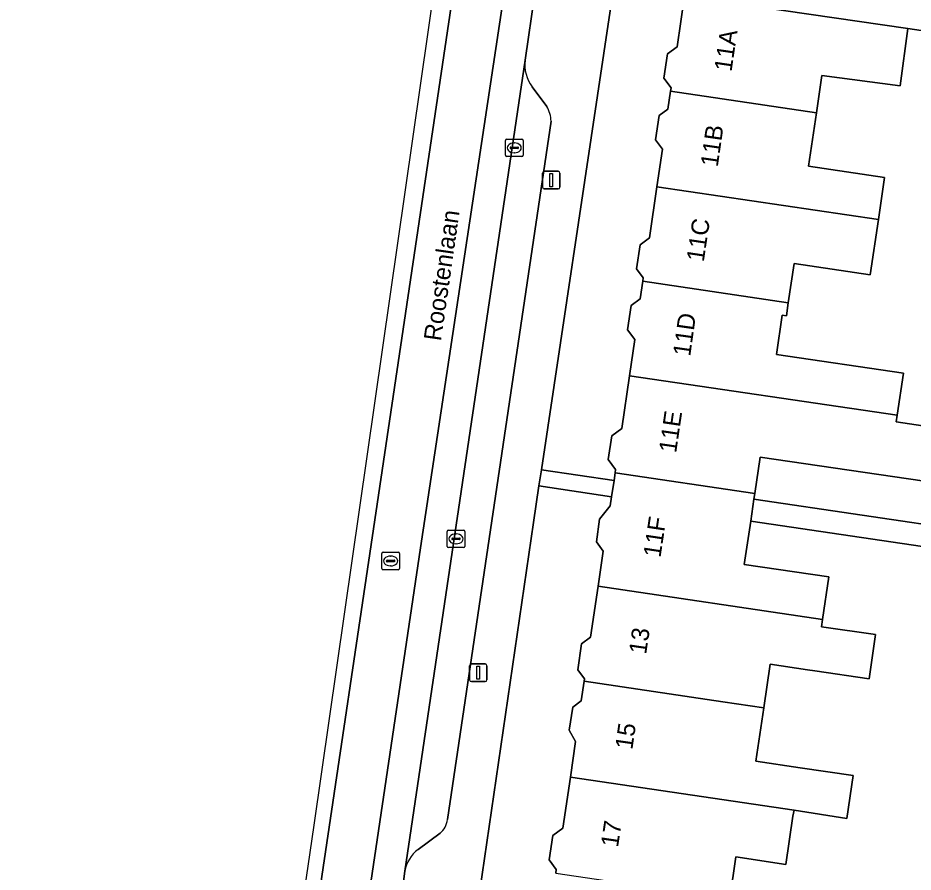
# Model space of a CAD drawing. Extents: x 162250 to 162661, y 380743 to 381606.
# Drawn here: x 162321.1 to 162372.1, y 381491.9 to 381540.6 of the extents above; entities that cross this region are included whole.
import ezdxf

# ---------------------------------------------------------------- set-up
doc = ezdxf.new("R2010")
doc.units = 0
for name, color, linetype in [('IMGEO_Erf', 7, 'Continuous'), ('IMGEO_Kolk', 7, 'Continuous'), ('IMGEO_Lichtmast', 7, 'Continuous'), ('IMGEO_Openbare_ruimte_label', 7, 'Continuous'), ('IMGEO_Pand', 7, 'Continuous'), ('IMGEO_Pand_nummerreeks', 7, 'Continuous'), ('IMGEO_Parkeervlak_open', 7, 'Continuous'), ('IMGEO_Rijbaan_lokaal_gesloten', 7, 'Continuous'), ('IMGEO_Rijbaan_lokaal_open', 7, 'Continuous'), ('IMGEO_Rioolput', 7, 'Continuous'), ('IMGEO_Voetpad_open', 7, 'Continuous')]:
    doc.layers.add(name, color=color, linetype=linetype)

msp = doc.modelspace()

# ---------------------------------------------------------------- linework, layer by layer
at = {"layer": 'IMGEO_Erf'}
for points in [[(162358.055, 381562.41), (162350.929, 381514.861), (162355.072, 381514.24), (162355.137, 381514.681), (162355.166, 381514.879), (162354.745, 381515.446), (162354.945, 381516.8), (162355.512, 381517.222), (162355.953, 381520.216), (162356.258, 381522.282), (162355.845, 381522.838), (162356.049, 381524.222), (162356.564, 381524.605), (162356.712, 381525.611), (162356.742, 381525.812), (162356.363, 381526.323), (162356.565, 381527.698), (162357.09, 381528.088), (162357.519, 381531.002), (162357.836, 381533.151), (162357.445, 381533.677), (162357.649, 381535.06), (162358.148, 381535.431), (162358.299, 381536.452), (162358.327, 381536.644), (162357.923, 381537.189), (162358.127, 381538.577), (162358.67, 381538.98), (162359.1, 381541.898)], [(162351.745, 381491.861), (162351.775, 381492.066), (162351.373, 381492.607), (162351.578, 381493.993), (162352.15, 381494.418), (162352.58, 381497.329), (162352.879, 381499.357), (162352.522, 381500), (162352.717, 381501.326), (162353.204, 381501.688), (162353.367, 381502.796), (162353.388, 381502.939), (162353.003, 381503.457), (162353.219, 381504.924), (162353.733, 381505.306), (162354.162, 381508.214), (162354.459, 381510.228), (162354.065, 381510.758), (162354.253, 381512.035), (162354.86, 381512.801), (162354.936, 381513.318), (162350.791, 381513.94), (162350.479, 381511.856), (162345.951, 381480.835)], [(162375.507, 381510.076), (162362.87, 381511.937), (162362.505, 381509.456), (162367.326, 381508.746), (162366.97, 381506.329), (162366.909, 381505.912), (162369.996, 381505.458), (162369.623, 381502.935), (162366.536, 381503.389), (162366.113, 381503.451), (162363.982, 381503.765), (162363.617, 381501.287), (162363.169, 381498.243), (162365.693, 381497.87), (162368.714, 381497.424), (162368.353, 381494.979), (162365.359, 381495.448), (162365.285, 381495.112), (162364.878, 381492.354), (162362.026, 381492.776), (162361.675, 381490.4)]]:
    msp.add_lwpolyline(points, dxfattribs=at)
for points in [[(162374.836, 381536.312), (162374.51, 381539.63), (162371.837, 381540.023), (162371.406, 381536.766), (162366.938, 381537.357), (162366.624, 381535.227), (162366.174, 381532.177), (162370.509, 381531.538), (162370.156, 381529.142), (162369.689, 381525.986), (162365.346, 381526.626), (162365.016, 381524.389), (162364.905, 381523.637), (162364.675, 381523.671), (162364.346, 381521.437), (162371.584, 381520.371), (162371.229, 381517.967), (162371.174, 381517.591), (162374.724, 381517.067), (162374.086, 381522.421), (162375.04, 381533.368)], [(162375.255, 381513.842), (162363.409, 381515.589), (162363.102, 381513.508), (162363.054, 381513.185), (162375.421, 381511.363)]]:
    msp.add_lwpolyline(points, close=True, dxfattribs=at)
at = {"layer": 'IMGEO_Kolk'}
for p, q in [((162348.881, 381532.797), (162348.881, 381533.649)), ((162348.956, 381533.723), (162349.808, 381533.723)), ((162349.882, 381533.649), (162349.882, 381532.797)), ((162349.14, 381533.217), (162349.14, 381533.229)), ((162349.578, 381533.18), (162349.18, 381533.18)), ((162349.183, 381533.266), (162349.581, 381533.266)), ((162349.369, 381533.503), (162349.394, 381533.503)), ((162349.624, 381533.229), (162349.624, 381533.217)), ((162349.808, 381532.723), (162348.956, 381532.723)), ((162349.392, 381532.943), (162349.367, 381532.943)), ((162345.555, 381510.493), (162345.555, 381511.345)), ((162345.63, 381511.419), (162346.482, 381511.419)), ((162346.043, 381511.199), (162346.068, 381511.199)), ((162346.556, 381511.345), (162346.556, 381510.493)), ((162345.814, 381510.913), (162345.814, 381510.925)), ((162346.252, 381510.876), (162345.854, 381510.876)), ((162345.857, 381510.962), (162346.255, 381510.962)), ((162346.066, 381510.639), (162346.041, 381510.639)), ((162346.298, 381510.925), (162346.298, 381510.913)), ((162346.482, 381510.419), (162345.63, 381510.419))]:
    msp.add_line(p, q, dxfattribs=at)
for points in [[(162348.881, 381532.797), (162348.881, 381533.649)], [(162348.956, 381533.723), (162349.808, 381533.723)], [(162349.882, 381533.649), (162349.882, 381532.797)], [(162349.808, 381532.723), (162348.956, 381532.723)], [(162345.555, 381510.493), (162345.555, 381511.345)], [(162345.63, 381511.419), (162346.482, 381511.419)], [(162346.556, 381511.345), (162346.556, 381510.493)], [(162346.482, 381510.419), (162345.63, 381510.419)]]:
    msp.add_lwpolyline(points, dxfattribs=at)
for centre, radius, start, end in [((162348.958, 381533.647), 0.0765, 91.552, 178.448), ((162348.958, 381533.647), 0.0765, 91.552, 178.448), ((162349.806, 381533.647), 0.0765, 1.552, 88.448), ((162349.806, 381533.647), 0.0765, 1.552, 88.448), ((162349.18, 381533.226), 0.0403, 85.8775, 175.7526), ((162349.177, 381533.216), 0.0366, 178.938, 274.7102), ((162349.581, 381533.223), 0.043, 264.8664, 352.4533), ((162349.585, 381533.228), 0.0386, 1.7309, 96.639), ((162348.958, 381532.799), 0.0765, 181.552, 268.448), ((162348.958, 381532.799), 0.0765, 181.552, 268.448), ((162349.806, 381532.799), 0.0765, 271.552, 358.448), ((162349.806, 381532.799), 0.0765, 271.552, 358.448), ((162345.632, 381511.343), 0.0765, 91.552, 178.448), ((162345.632, 381511.343), 0.0765, 91.552, 178.448), ((162346.48, 381511.343), 0.0765, 1.552, 88.448), ((162346.48, 381511.343), 0.0765, 1.552, 88.448), ((162345.854, 381510.922), 0.0403, 85.8775, 175.7526), ((162345.851, 381510.912), 0.0366, 178.938, 274.7102), ((162346.255, 381510.919), 0.043, 264.8664, 352.4533), ((162346.259, 381510.924), 0.0386, 1.7309, 96.639), ((162345.632, 381510.495), 0.0765, 181.552, 268.448), ((162345.632, 381510.495), 0.0765, 181.552, 268.448), ((162346.48, 381510.495), 0.0765, 271.552, 358.448), ((162346.48, 381510.495), 0.0765, 271.552, 358.448)]:
    msp.add_arc(centre, radius, start, end, dxfattribs=at)
for centre, major_axis, ratio, start_param, end_param in [((162349.368, 381533.223), (-0.387, 0.002), 0.722429, 4.712389, 7.853982), ((162349.393, 381533.223), (-0.39, 0.002), 0.717154, 1.570796, 4.712389), ((162346.042, 381510.919), (-0.387, 0.002), 0.722429, 4.712389, 7.853982), ((162346.067, 381510.919), (-0.39, 0.002), 0.717154, 1.570796, 4.712389)]:
    msp.add_ellipse(centre, major_axis=major_axis, ratio=ratio, start_param=start_param, end_param=end_param, dxfattribs=at)
at = {"layer": 'IMGEO_Lichtmast'}
for p, q in [((162350.995, 381530.983), (162350.995, 381531.783)), ((162350.995, 381531.783), (162350.995, 381530.983)), ((162351.095, 381531.883), (162351.885, 381531.883)), ((162351.885, 381531.883), (162351.095, 381531.883)), ((162351.985, 381531.783), (162351.985, 381530.983)), ((162351.985, 381530.983), (162351.985, 381531.783)), ((162351.885, 381530.883), (162351.095, 381530.883)), ((162351.095, 381530.883), (162351.885, 381530.883)), ((162346.832, 381502.884), (162346.832, 381503.684)), ((162346.832, 381503.684), (162346.832, 381502.884)), ((162346.932, 381503.784), (162347.722, 381503.784)), ((162347.722, 381503.784), (162346.932, 381503.784)), ((162347.822, 381503.684), (162347.822, 381502.884)), ((162347.822, 381502.884), (162347.822, 381503.684)), ((162347.722, 381502.784), (162346.932, 381502.784)), ((162346.932, 381502.784), (162347.722, 381502.784))]:
    msp.add_line(p, q, dxfattribs=at)
for points in [[(162351.415, 381531.758), (162351.565, 381531.758), (162351.565, 381531.008), (162351.415, 381531.008), (162351.415, 381531.758)], [(162347.252, 381503.659), (162347.402, 381503.659), (162347.402, 381502.909), (162347.252, 381502.909), (162347.252, 381503.659)]]:
    msp.add_lwpolyline(points, dxfattribs=at)
for centre, start, end in [((162351.095, 381531.783), 90, 180), ((162351.095, 381531.783), 90, 180), ((162351.885, 381531.783), 0, 90), ((162351.885, 381531.783), 360, 90), ((162351.095, 381530.983), 180, 270), ((162351.095, 381530.983), 180, 270), ((162351.885, 381530.983), 270, 0), ((162351.885, 381530.983), 270, 0), ((162346.932, 381503.684), 90, 180), ((162346.932, 381503.684), 90, 180), ((162347.722, 381503.684), 0, 90), ((162347.722, 381503.684), 360, 90), ((162346.932, 381502.884), 180, 270), ((162346.932, 381502.884), 180, 270), ((162347.722, 381502.884), 270, 0), ((162347.722, 381502.884), 270, 0)]:
    msp.add_arc(centre, 0.1, start, end, dxfattribs=at)
at = {"layer": 'IMGEO_Pand'}
for points in [[(162368.21, 381546.113), (162367.801, 381546.167), (162359.911, 381547.328), (162359.774, 381546.398), (162359.238, 381546), (162359.031, 381544.598), (162359.421, 381544.074), (162359.1, 381541.898), (162371.837, 381540.023), (162374.51, 381539.63), (162373.757, 381542.179), (162367.761, 381543.063)], [(162371.837, 381540.023), (162359.1, 381541.898), (162358.67, 381538.98), (162358.127, 381538.577), (162357.923, 381537.189), (162358.327, 381536.644), (162358.299, 381536.452), (162366.624, 381535.227), (162366.938, 381537.357), (162371.406, 381536.766)], [(162366.624, 381535.227), (162358.299, 381536.452), (162358.148, 381535.431), (162357.649, 381535.06), (162357.445, 381533.677), (162357.836, 381533.151), (162357.519, 381531.002), (162370.156, 381529.142), (162370.509, 381531.538), (162366.174, 381532.177)], [(162370.156, 381529.142), (162357.519, 381531.002), (162357.09, 381528.088), (162356.565, 381527.698), (162356.363, 381526.323), (162356.742, 381525.812), (162356.712, 381525.611), (162365.016, 381524.389), (162365.346, 381526.626), (162369.689, 381525.986)], [(162365.016, 381524.389), (162356.712, 381525.611), (162356.564, 381524.605), (162356.049, 381524.222), (162355.845, 381522.838), (162356.258, 381522.282), (162355.953, 381520.216), (162371.229, 381517.967), (162371.584, 381520.371), (162364.346, 381521.437), (162364.675, 381523.671), (162364.905, 381523.637)], [(162375.078, 381517.015), (162374.724, 381517.067), (162371.174, 381517.591), (162371.229, 381517.967), (162355.953, 381520.216), (162355.512, 381517.222), (162354.945, 381516.8), (162354.745, 381515.446), (162355.166, 381514.879), (162355.137, 381514.681), (162363.102, 381513.508), (162363.409, 381515.589), (162375.255, 381513.842)], [(162362.87, 381511.937), (162363.054, 381513.185), (162363.102, 381513.508), (162355.137, 381514.681), (162355.072, 381514.24), (162354.936, 381513.318), (162354.86, 381512.801), (162354.253, 381512.035), (162354.065, 381510.758), (162354.459, 381510.228), (162354.162, 381508.214), (162366.97, 381506.329), (162367.326, 381508.746), (162362.505, 381509.456)], [(162366.909, 381505.912), (162366.97, 381506.329), (162354.162, 381508.214), (162353.733, 381505.306), (162353.219, 381504.924), (162353.003, 381503.457), (162353.388, 381502.939), (162353.367, 381502.796), (162361.288, 381501.63), (162363.617, 381501.287), (162363.982, 381503.765), (162366.113, 381503.451), (162366.536, 381503.389), (162369.623, 381502.935), (162369.996, 381505.458)], [(162363.617, 381501.287), (162361.288, 381501.63), (162353.367, 381502.796), (162353.204, 381501.688), (162352.717, 381501.326), (162352.522, 381500), (162352.879, 381499.357), (162352.58, 381497.329), (162365.359, 381495.448), (162368.353, 381494.979), (162368.714, 381497.424), (162365.693, 381497.87), (162363.169, 381498.243)], [(162365.359, 381495.448), (162352.58, 381497.329), (162352.15, 381494.418), (162351.578, 381493.993), (162351.373, 381492.607), (162351.775, 381492.066), (162351.745, 381491.861), (162359.234, 381490.759), (162359.656, 381490.697), (162361.675, 381490.4), (162362.026, 381492.776), (162364.878, 381492.354), (162365.285, 381495.112)]]:
    msp.add_lwpolyline(points, close=True, dxfattribs=at)
at = {"layer": 'IMGEO_Parkeervlak_open'}
for points in [[(162349.998, 381538.218), (162343.13, 381491.968)], [(162351.24, 381535.578), (162350.4, 381536.709)], [(162345.57, 381494.908), (162351.478, 381534.742)], [(162343.894, 381493.204), (162345.15, 381494.131)]]:
    msp.add_lwpolyline(points, dxfattribs=at)
for centre, radius, start, end in [((162352.077, 381537.964), 2.094, 173.0282, 216.8063), ((162349.801, 381534.716), 1.677, 0.8751, 30.9071), ((162344.38, 381495.049), 1.198, 309.9788, 353.2351), ((162345.088, 381491.612), 1.99, 126.8637, 169.6939)]:
    msp.add_arc(centre, radius, start, end, dxfattribs=at)
at = {"layer": 'IMGEO_Rijbaan_lokaal_gesloten'}
for points in [[(162321.057, 381379.295), (162321.057, 381379.295), (162321.673, 381379.215), (162345.986, 381542.729), (162344.886, 381542.888), (162337.941, 381494.596)], [(162342.842, 381489.774), (162343.13, 381491.968), (162349.998, 381538.218), (162350.562, 381542.047), (162348.846, 381542.303), (162344.03, 381510.414), (162324.497, 381378.848), (162326.277, 381378.617), (162326.988, 381383.502), (162328.79, 381395.572), (162328.878, 381396.23), (162335.68, 381441.768), (162335.989, 381444.267)]]:
    msp.add_lwpolyline(points, close=True, dxfattribs=at)
at = {"layer": 'IMGEO_Rijbaan_lokaal_open'}
msp.add_lwpolyline([(162321.673, 381379.215), (162324.497, 381378.848), (162344.03, 381510.414), (162348.846, 381542.303), (162345.986, 381542.729)], close=True, dxfattribs=at)
at = {"layer": 'IMGEO_Rioolput'}
for p, q in [((162341.826, 381509.235), (162341.826, 381510.087)), ((162341.901, 381510.161), (162342.753, 381510.161)), ((162342.827, 381510.087), (162342.827, 381509.235)), ((162342.085, 381509.655), (162342.085, 381509.667)), ((162342.523, 381509.618), (162342.125, 381509.618)), ((162342.128, 381509.704), (162342.526, 381509.704)), ((162342.314, 381509.941), (162342.339, 381509.941)), ((162342.569, 381509.667), (162342.569, 381509.655)), ((162342.753, 381509.161), (162341.901, 381509.161)), ((162342.337, 381509.381), (162342.312, 381509.381))]:
    msp.add_line(p, q, dxfattribs=at)
for points in [[(162341.826, 381509.235), (162341.826, 381510.087)], [(162341.901, 381510.161), (162342.753, 381510.161)], [(162342.827, 381510.087), (162342.827, 381509.235)], [(162342.753, 381509.161), (162341.901, 381509.161)]]:
    msp.add_lwpolyline(points, dxfattribs=at)
for centre, radius, start, end in [((162341.903, 381510.085), 0.0765, 91.552, 178.448), ((162341.903, 381510.085), 0.0765, 91.552, 178.448), ((162342.751, 381510.085), 0.0765, 1.552, 88.448), ((162342.751, 381510.085), 0.0765, 1.552, 88.448), ((162342.125, 381509.664), 0.0403, 85.8775, 175.7526), ((162342.122, 381509.654), 0.0366, 178.938, 274.7102), ((162342.526, 381509.661), 0.043, 264.8664, 352.4533), ((162342.53, 381509.666), 0.0386, 1.7309, 96.639), ((162341.903, 381509.237), 0.0765, 181.552, 268.448), ((162341.903, 381509.237), 0.0765, 181.552, 268.448), ((162342.751, 381509.237), 0.0765, 271.552, 358.448), ((162342.751, 381509.237), 0.0765, 271.552, 358.448)]:
    msp.add_arc(centre, radius, start, end, dxfattribs=at)
for centre, major_axis, ratio, start_param, end_param in [((162342.313, 381509.661), (-0.387, 0.002), 0.722429, 4.712389, 7.853982), ((162342.338, 381509.661), (-0.39, 0.002), 0.717154, 1.570796, 4.712389)]:
    msp.add_ellipse(centre, major_axis=major_axis, ratio=ratio, start_param=start_param, end_param=end_param, dxfattribs=at)
at = {"layer": 'IMGEO_Voetpad_open'}
for points in [[(162331.099, 381370.386), (162331.101, 381374.491), (162330.281, 381375.735), (162332.068, 381387.938), (162332.211, 381387.945), (162334.576, 381404.093), (162334.728, 381405.133), (162338.89, 381433.553), (162339.214, 381435.764), (162339.996, 381441.104), (162343.449, 381463.697), (162345.762, 381479.541), (162345.951, 381480.835), (162350.479, 381511.856), (162350.791, 381513.94), (162350.929, 381514.861), (162358.055, 381562.41), (162359.403, 381573.306), (162359.448, 381578.123), (162362.669, 381579.584), (162363.286, 381580.314), (162361.6, 381584.081), (162363.369, 381585.251), (162370.283, 381588.375)], [(162351.66, 381549.516), (162350.562, 381542.047), (162349.998, 381538.218)], [(162350.4, 381536.709), (162351.24, 381535.578)], [(162351.478, 381534.742), (162345.57, 381494.908)], [(162375.421, 381511.363), (162363.054, 381513.185), (162362.87, 381511.937), (162375.507, 381510.076)], [(162345.15, 381494.131), (162343.894, 381493.204)], [(162343.13, 381491.968), (162342.842, 381489.774)]]:
    msp.add_lwpolyline(points, dxfattribs=at)
msp.add_lwpolyline([(162355.072, 381514.24), (162350.929, 381514.861), (162350.791, 381513.94), (162354.936, 381513.318)], close=True, dxfattribs=at)
for centre, radius, start, end in [((162352.077, 381537.964), 2.094, 173.0282, 216.8063), ((162349.801, 381534.716), 1.677, 0.8751, 30.9071), ((162344.38, 381495.049), 1.198, 309.9788, 353.2351), ((162345.088, 381491.612), 1.99, 126.8637, 169.6939)]:
    msp.add_arc(centre, radius, start, end, dxfattribs=at)

# ---------------------------------------------------------------- texts
at = {"layer": 'IMGEO_Openbare_ruimte_label'}
msp.add_text('Roostenlaan', height=1, rotation=81.8375, dxfattribs=at).set_placement((162345.196, 381522.167))
at = {"layer": 'IMGEO_Pand_nummerreeks'}
for s, rotation, p in [('11A', 81.635, (162361.775, 381537.536)), ('11B', 81.8528, (162360.99, 381532.101)), ('11C', 81.4861, (162360.19, 381526.684)), ('11D', 81.9919, (162359.417, 381521.294)), ('11E', 81.6121, (162358.615, 381515.788)), ('11F', 81.4288, (162357.721, 381509.82)), ('13', 81.6522, (162356.903, 381504.301)), ('15', 81.8069, (162356.116, 381498.868)), ('17', 81.5777, (162355.299, 381493.295))]:
    msp.add_text(s, height=1, rotation=rotation, dxfattribs=at).set_placement(p)

doc.saveas('drawing.dxf')
